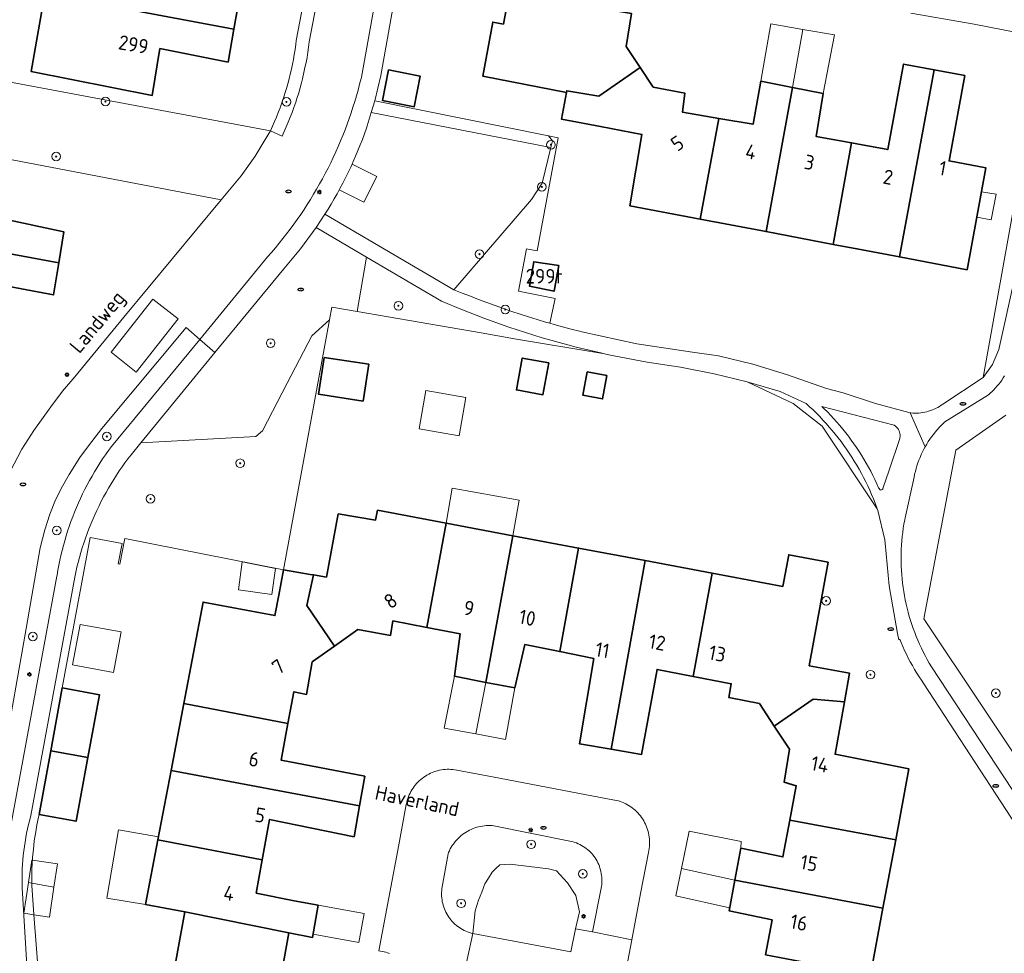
# Model space of a CAD drawing. Header units: metres. Extents: x 152610 to 160096, y 456114 to 462495.
# Tile 275 of 656: x 157063 to 157154, y 460326 to 460412. Entities that reach past the tile are written whole.
import ezdxf
from ezdxf.enums import TextEntityAlignment as Align

# ---------------------------------------------------------------- set-up
doc = ezdxf.new("R2010")
doc.units = ezdxf.units.M
doc.header["$LTSCALE"] = 0.5
doc.layers.get('0').update_dxf_attribs({"linetype": 'CONTINUOUS'})
for name, color, linetype, lineweight in [('B-PV-GR-BEPLANTING_CULTUUR_BOSPLANTSOEN-GV', 251, 'CONTINUOUS', 18), ('B-PV-GR-BOOM-S', 251, 'CONTINUOUS', 25), ('B-PV-IE-MEUBILAIR-S', 251, 'CONTINUOUS', 25), ('B-PV-OG-BEBOUWING-GV', 6, 'CONTINUOUS', 35), ('B-PV-OG-BEBOUWING-T18', 1, 'CONTINUOUS', 18), ('B-PV-OG-BEBOUWING_OVERBOUWING-GV', 251, 'CONTINUOUS', 18), ('B-PV-OG-BEBOUWING_SCHUUR-GV', 251, 'CONTINUOUS', 18), ('B-PV-OG-TERREIN_BEGROEID-GV', 251, 'CONTINUOUS', 18), ('B-PV-OG-TOPOGRAFIE-T18', 1, 'CONTINUOUS', 18), ('B-PV-VH-HALFVERHARDING_GRAVEL-GV', 251, 'CONTINUOUS', 18), ('B-PV-VH-OPENVERHARDING_SIERBESTRATING-GV', 251, 'CONTINUOUS', 18), ('B-PV-VH-OPENVERHARDING_STRAATBAKSTEEN-GV', 251, 'CONTINUOUS', 18), ('B-PV-VH-OPENVERHARDING_TEGEL-GV', 251, 'CONTINUOUS', 18)]:
    doc.layers.add(name, color=color, linetype=linetype, lineweight=lineweight)
doc.styles.add('NLCS-ISO', font='NLCS-ISO.ttf')
doc.styles.add('NLCS-ISO-M750-T18', font='NLCS-ISO.ttf', dxfattribs={"height": 1.35})

# ---------------------------------------------------------------- blocks, each defined once
blk = doc.blocks.new('SIE-MEUBILAIR_PAAL_LICHTMAST-SO')
for points in [[(-0.62, 0), (-1, 0)], [(-0.71, 0.71), (-0.44, 0.44)], [(0, 1), (0, 0.62)], [(0.44, 0.44), (0.71, 0.71)], [(1, 0), (0.62, 0)], [(-0.71, -0.71), (-0.44, -0.44)], [(0, -0.62), (0, -1)], [(0.44, -0.44), (0.71, -0.71)]]:
    blk.add_lwpolyline(points)
blk.add_circle((0, 0), 0.5)
blk = doc.blocks.new('SIE-MEUBILAIR_PUT_RIOOLPUT-SO')
blk.add_ellipse((0, 0), major_axis=(1.25, 0), ratio=0.54)
at = {"style": 'NLCS-ISO'}
blk.add_text('ri', height=0.75, dxfattribs=at).set_placement((-0.04, 0.07), align=Align.MIDDLE_CENTER)
blk = doc.blocks.new('SGR-BOOM_GBKN-SO')
at = {"linetype": 'ByBlock', "lineweight": 18}
h = blk.add_hatch(color=0, dxfattribs=at)
h.dxf.hatch_style = 1
edge = h.paths.add_edge_path()
edge.add_arc((0, 0), 0.25, 0, 360)
at = {"color": 0, "linetype": 'ByBlock', "lineweight": 18}
for radius in [2, 0.25]:
    blk.add_circle((0, 0), radius, dxfattribs=at)
at = {"color": 0, "linetype": 'ByBlock', "lineweight": 18, "style": 'NLCS-ISO'}
blk.add_attdef('SOORT', (2.5, 0), '', height=1.5, dxfattribs=at)

msp = doc.modelspace()

# ---------------------------------------------------------------- linework, layer by layer
at = {"layer": 'B-PV-GR-BEPLANTING_CULTUUR_BOSPLANTSOEN-GV', "flags": 128}
for points in [[(157157.817, 460410.773), (157152.151, 460379.266), (157153.036, 460380.47), (157153.608, 460381.851), (157158.173, 460402.37), (157159.471, 460410.127), (157158.872, 460410.44)], [(157095.709, 460404.927), (157095.377, 460403.842), (157112.048, 460400.6), (157112.197, 460401.208), (157111.815, 460401.689)], [(157112.048, 460400.6), (157111.236, 460397.282), (157110.243, 460395.76), (157103.05, 460387.405), (157103.809, 460387.095), (157104.571, 460386.792), (157105.336, 460386.497), (157106.103, 460386.209), (157106.874, 460385.929), (157107.647, 460385.656), (157108.422, 460385.391), (157109.201, 460385.133), (157109.982, 460384.883), (157110.765, 460384.641), (157111.55, 460384.406), (157111.955, 460384.289), (157112.433, 460386.596), (157109.024, 460387.257), (157109.784, 460391.183), (157110.779, 460390.998), (157112.717, 460401.51), (157111.815, 460401.689), (157112.197, 460401.208)], [(157106.591, 460337.677), (157106.41, 460337.685), (157106.229, 460337.685), (157106.049, 460337.676), (157105.869, 460337.66), (157105.689, 460337.636), (157105.511, 460337.604), (157105.335, 460337.564), (157105.16, 460337.516), (157104.988, 460337.461), (157104.819, 460337.398), (157104.652, 460337.328), (157104.488, 460337.25), (157104.329, 460337.165), (157104.173, 460337.073), (157104.021, 460336.975), (157103.874, 460336.87), (157103.731, 460336.758), (157103.594, 460336.64), (157103.462, 460336.517), (157103.336, 460336.387), (157103.215, 460336.252), (157103.101, 460336.112), (157102.993, 460335.967), (157102.891, 460335.817), (157102.796, 460335.663), (157102.708, 460335.506), (157102.627, 460335.344), (157102.554, 460335.179), (157102.503, 460335.052), (157101.962, 460331.998), (157101.935, 460331.826), (157101.916, 460331.654), (157101.905, 460331.481), (157101.902, 460331.307), (157101.907, 460331.133), (157101.92, 460330.96), (157101.941, 460330.788), (157101.97, 460330.617), (157102.006, 460330.447), (157102.051, 460330.279), (157102.103, 460330.113), (157102.163, 460329.951), (157102.23, 460329.79), (157102.304, 460329.633), (157102.386, 460329.48), (157102.475, 460329.331), (157102.57, 460329.186), (157102.672, 460329.045), (157102.78, 460328.909), (157102.895, 460328.779), (157103.015, 460328.654), (157103.141, 460328.534), (157103.272, 460328.421), (157103.409, 460328.313), (157103.55, 460328.212), (157103.696, 460328.118), (157103.846, 460328.03), (157103.999, 460327.95), (157104.157, 460327.876), (157104.317, 460327.81), (157104.481, 460327.752), (157104.647, 460327.701), (157104.804, 460327.66), (157105.01, 460329.771), (157105.338, 460330.753), (157105.627, 460331.511), (157105.916, 460332.268), (157106.252, 460332.809), (157106.588, 460333.35), (157106.942, 460333.693), (157107.296, 460334.035), (157107.775, 460334.068), (157108.254, 460334.101), (157110.036, 460333.884), (157111.818, 460333.666), (157112.572, 460333.488), (157113.578, 460332.378), (157114.348, 460331.187), (157114.713, 460329.663), (157114.319, 460328.084), (157115.909, 460327.805), (157116.71, 460331.864), (157116.74, 460332.034), (157116.762, 460332.206), (157116.776, 460332.378), (157116.782, 460332.55), (157116.78, 460332.723), (157116.77, 460332.896), (157116.752, 460333.068), (157116.726, 460333.238), (157116.693, 460333.408), (157116.651, 460333.576), (157116.602, 460333.741), (157116.545, 460333.904), (157116.481, 460334.065), (157116.409, 460334.222), (157116.33, 460334.376), (157116.244, 460334.525), (157116.151, 460334.671), (157116.052, 460334.813), (157115.946, 460334.949), (157115.834, 460335.081), (157115.716, 460335.207), (157115.592, 460335.327), (157115.463, 460335.442), (157115.329, 460335.551), (157115.189, 460335.653), (157115.045, 460335.749), (157114.897, 460335.838), (157114.745, 460335.92), (157114.59, 460335.995), (157114.431, 460336.062), (157114.269, 460336.122), (157114.118, 460336.171)]]:
    msp.add_lwpolyline(points, close=True, dxfattribs=at)
for points in [[(157036.298, 460404.366), (157081.452, 460395.743), (157083.296, 460397.96), (157084.593, 460399.797), (157085.428, 460401.19), (157086.008, 460402.148), (157045.492, 460409.708)], [(157064.753, 460320.666), (157064.07, 460329.439), (157063.862, 460332.113), (157063.863, 460332.294), (157063.865, 460332.57), (157063.868, 460332.954), (157063.887, 460333.785), (157063.899, 460334.017), (157063.937, 460334.732), (157064.017, 460335.445), (157064.104, 460336.255), (157064.235, 460337.086), (157064.346, 460337.756), (157064.496, 460338.467), (157064.542, 460338.719), (157065.63, 460344.62), (157066.702, 460350.45), (157069.277, 460364.412), (157072.264, 460363.862), (157071.894, 460361.968), (157072.053, 460361.937), (157072.518, 460364.312), (157087.231, 460361.394), (157091.502, 460384.598), (157089.867, 460383.131), (157087.579, 460378.722), (157085.29, 460374.312), (157084.651, 460373.78), (157073.987, 460373.201), (157073.076, 460372.093), (157072.792, 460371.722), (157072.515, 460371.346), (157072.244, 460370.966), (157071.979, 460370.581), (157071.721, 460370.192), (157071.47, 460369.798), (157071.226, 460369.4), (157070.988, 460368.997), (157070.758, 460368.591), (157070.534, 460368.181), (157070.318, 460367.767), (157070.109, 460367.35), (157069.906, 460366.929), (157069.711, 460366.504), (157069.524, 460366.077), (157069.343, 460365.646), (157069.171, 460365.212), (157069.005, 460364.775), (157068.847, 460364.336), (157068.697, 460363.893), (157068.554, 460363.449), (157068.419, 460363.002), (157068.291, 460362.552), (157068.172, 460362.101), (157068.06, 460361.647), (157067.955, 460361.192), (157067.859, 460360.735), (157063.781, 460338.604), (157063.672, 460338.2), (157063.571, 460337.793), (157063.477, 460337.385), (157063.391, 460336.976), (157063.313, 460336.564), (157063.243, 460336.151), (157063.181, 460335.737), (157063.127, 460335.322), (157063.081, 460334.906), (157063.042, 460334.489), (157063.012, 460334.071), (157062.99, 460333.653), (157062.975, 460333.235), (157062.969, 460332.816), (157062.97, 460332.398), (157062.98, 460331.979), (157062.983, 460331.897), (157064.347, 460309.304)], [(157154.155, 460379.418), (157154.033, 460379.219), (157153.904, 460379.024), (157153.768, 460378.834), (157153.626, 460378.648), (157153.478, 460378.468), (157153.323, 460378.293), (157153.163, 460378.123), (157152.997, 460377.958), (157152.825, 460377.8), (157152.648, 460377.647), (157148.6, 460375.132), (157148.464, 460375.003), (157148.269, 460374.809), (157148.079, 460374.61), (157147.896, 460374.405), (157147.718, 460374.194), (157147.547, 460373.979), (157147.382, 460373.759), (157147.224, 460373.534), (157147.072, 460373.305), (157146.927, 460373.071), (157146.788, 460372.833), (157146.657, 460372.592), (157146.533, 460372.346), (157146.416, 460372.097), (157146.306, 460371.845), (157146.204, 460371.59), (157146.109, 460371.331), (157146.021, 460371.071), (157145.942, 460370.807), (157145.87, 460370.542), (157145.806, 460370.274), (157145.749, 460370.005), (157144.914, 460366.23), (157144.879, 460366.05), (157144.81, 460365.662), (157144.75, 460365.273), (157144.697, 460364.883), (157144.652, 460364.493), (157144.615, 460364.101), (157144.586, 460363.709), (157144.565, 460363.316), (157144.552, 460362.922), (157144.547, 460362.529), (157144.55, 460362.135), (157144.56, 460361.742), (157144.58, 460361.349), (157144.606, 460360.957), (157144.641, 460360.565), (157144.684, 460360.174), (157144.735, 460359.783), (157144.794, 460359.394), (157144.86, 460359.006), (157144.935, 460358.62), (157145.017, 460358.235), (157145.107, 460357.852), (157145.205, 460357.471), (157145.311, 460357.092), (157145.424, 460356.715), (157145.545, 460356.341), (157145.674, 460355.969), (157145.81, 460355.6), (157145.953, 460355.234), (157146.104, 460354.87), (157146.262, 460354.51), (157146.428, 460354.153), (157146.601, 460353.8), (157146.781, 460353.45), (157146.968, 460353.104), (157147.162, 460352.761), (157147.363, 460352.423), (157157.885, 460336.403)], [(157157.66, 460340.37), (157146.661, 460356.851), (157149.613, 460372.508), (157154.282, 460375.775)]]:
    msp.add_lwpolyline(points, dxfattribs=at)
at = {"layer": 'B-PV-OG-BEBOUWING-GV', "flags": 128}
for points in [[(157077.77, 460420.106), (157066.339, 460422.206), (157065.064, 460414.878), (157082.632, 460411.589), (157083.219, 460414.895), (157077.072, 460415.998)], [(157118.461, 460416.662), (157108.827, 460418.476), (157107.637, 460412.054), (157106.654, 460412.236), (157105.726, 460407.232), (157113.487, 460405.691), (157113.523, 460405.87), (157116.509, 460405.359), (157120.319, 460408.027), (157119.018, 460409.966), (157119.536, 460413.022), (157117.859, 460413.3)], [(157082.632, 460411.589), (157065.064, 460414.878), (157063.808, 460407.663), (157075.053, 460405.425), (157075.762, 460409.784), (157082.086, 460408.519)], [(157096.978, 460407.799), (157096.43, 460404.954), (157099.367, 460404.382), (157099.906, 460407.23)], [(157121.544, 460406.201), (157120.319, 460408.027), (157116.509, 460405.359), (157113.523, 460405.87), (157113.487, 460405.691), (157113.034, 460403.225), (157116.663, 460402.539), (157120.497, 460401.815), (157119.376, 460395.189), (157125.895, 460393.953), (157127.626, 460403.291), (157124.272, 460403.863), (157124.486, 460405.629)], [(157147.605, 460407.808), (157144.777, 460408.334), (157143.315, 460400.404), (157140.441, 460400.929), (157139.947, 460401.019), (157138.241, 460391.613), (157140.441, 460391.196), (157144.392, 460390.447)], [(157150.462, 460407.277), (157147.605, 460407.808), (157144.392, 460390.447), (157150.665, 460389.258), (157152.418, 460398.704), (157149, 460399.348)], [(157134.455, 460406.167), (157131.544, 460406.745), (157130.807, 460402.749), (157127.626, 460403.291), (157125.895, 460393.953), (157132.023, 460392.792)], [(157137.304, 460405.601), (157134.455, 460406.167), (157132.023, 460392.792), (157138.241, 460391.613), (157139.947, 460401.019), (157136.667, 460401.618)], [(157061.706, 460398.303), (157049.848, 460400.525), (157048.455, 460393.213), (157066.38, 460389.904), (157066.857, 460392.764), (157060.933, 460394.044)], [(157066.38, 460389.904), (157048.455, 460393.213), (157047.056, 460385.868), (157058.975, 460383.722), (157059.772, 460388.069), (157065.882, 460386.915)], [(157112.77, 460389.648), (157110.455, 460389.998), (157110.056, 460387.743), (157112.348, 460387.256)], [(157091.015, 460381.119), (157090.491, 460377.704), (157094.62, 460377.071), (157095.144, 460380.485)], [(157111.85, 460380.604), (157109.392, 460381.058), (157108.847, 460378.108), (157111.305, 460377.654)], [(157117.241, 460379.436), (157115.422, 460379.772), (157115.022, 460377.609), (157116.841, 460377.273)], [(157102.324, 460365.74), (157095.961, 460366.937), (157095.783, 460366.032), (157092.312, 460366.605), (157091.208, 460360.737), (157090.025, 460360.932), (157089.403, 460358.09), (157091.976, 460354.34), (157094.132, 460355.864), (157097.149, 460355.318), (157097.39, 460356.671), (157100.545, 460356.057)], [(157108.511, 460364.577), (157102.324, 460365.74), (157100.545, 460356.057), (157103.638, 460355.455), (157103.088, 460351.535), (157106.018, 460350.969)], [(157114.608, 460363.43), (157108.511, 460364.577), (157106.018, 460350.969), (157108.685, 460350.453), (157109.622, 460354.475), (157112.862, 460353.817)], [(157120.804, 460362.265), (157114.608, 460363.43), (157112.862, 460353.817), (157116.033, 460353.172), (157114.696, 460345.268), (157117.631, 460344.763)], [(157127.015, 460361.097), (157120.804, 460362.265), (157117.631, 460344.763), (157120.468, 460344.275), (157121.905, 460352.167), (157125.256, 460351.522)], [(157137.786, 460362.124), (157134.114, 460362.814), (157133.56, 460359.866), (157127.015, 460361.097), (157125.256, 460351.522), (157128.791, 460350.842), (157128.575, 460349.551), (157131.392, 460349.017), (157132.782, 460346.906), (157136.393, 460349.413), (157139.289, 460349.146), (157139.765, 460351.817), (157136.027, 460352.516)], [(157089.693, 460360.988), (157087.231, 460361.394), (157086.791, 460359.055), (157086.436, 460357.163), (157079.771, 460358.412), (157077.982, 460349.015), (157087.644, 460347.163), (157088.191, 460350.099), (157089.356, 460349.856), (157089.887, 460352.862), (157091.976, 460354.34), (157089.403, 460358.09), (157090.025, 460360.932)], [(157066.702, 460350.45), (157065.63, 460344.62), (157069.071, 460343.986), (157070.144, 460349.817)], [(157139.289, 460349.146), (157136.393, 460349.413), (157132.782, 460346.906), (157134.183, 460344.778), (157133.69, 460341.709), (157134.817, 460341.377), (157134.217, 460338.19), (157144.045, 460336.341), (157145.274, 460342.938), (157138.425, 460344.301)], [(157087.644, 460347.163), (157077.982, 460349.015), (157076.795, 460342.786), (157094.286, 460339.504), (157094.77, 460342.253), (157087.007, 460343.748)], [(157069.071, 460343.986), (157065.63, 460344.62), (157064.542, 460338.719), (157067.985, 460338.086)], [(157094.286, 460339.504), (157076.795, 460342.786), (157075.571, 460336.355), (157085.26, 460334.507), (157085.942, 460338.248), (157093.781, 460336.641)], [(157144.045, 460336.341), (157134.217, 460338.19), (157133.572, 460334.763), (157129.665, 460335.567), (157129.11, 460332.61), (157142.867, 460330.017)], [(157085.26, 460334.507), (157075.571, 460336.355), (157074.426, 460330.345), (157078.084, 460329.666), (157087.715, 460327.739), (157089.921, 460327.298), (157090.446, 460330.304), (157088.229, 460330.69), (157084.698, 460331.421)], [(157142.867, 460330.017), (157129.11, 460332.61), (157128.577, 460329.767), (157132.572, 460328.926), (157131.967, 460325.696), (157141.716, 460323.841)], [(157087.715, 460327.739), (157078.084, 460329.666), (157076.89, 460323.243), (157094.294, 460319.984), (157094.772, 460322.555), (157087.083, 460324.114)]]:
    msp.add_lwpolyline(points, close=True, dxfattribs=at)
at = {"layer": 'B-PV-OG-BEBOUWING_OVERBOUWING-GV', "flags": 128}
for points in [[(157134.455, 460406.167), (157135.438, 460411.563), (157132.447, 460412.07), (157131.544, 460406.745)], [(157138.361, 460411.067), (157135.438, 460411.563), (157134.455, 460406.167), (157137.304, 460405.601)], [(157153.357, 460396.271), (157152.004, 460396.472), (157151.571, 460394.141), (157152.919, 460393.872)], [(157104.145, 460377.412), (157100.446, 460378.056), (157099.826, 460374.493), (157103.525, 460373.85)], [(157109.096, 460367.879), (157102.896, 460368.975), (157102.324, 460365.74), (157108.511, 460364.577)], [(157086.482, 460361.543), (157083.401, 460362.154), (157083.039, 460359.543), (157086.144, 460359.112)], [(157072.157, 460355.645), (157068.353, 460356.348), (157067.658, 460352.585), (157071.462, 460351.882)], [(157105.086, 460346.176), (157106.018, 460350.969), (157103.088, 460351.535), (157102.136, 460346.723)], [(157108.685, 460350.453), (157106.018, 460350.969), (157105.086, 460346.176), (157107.821, 460345.67)], [(157075.625, 460336.641), (157071.903, 460337.27), (157070.836, 460330.952), (157074.426, 460330.345), (157075.571, 460336.355)], [(157124.16, 460333.693), (157129.11, 460332.61), (157129.665, 460335.567), (157129.72, 460336.19), (157124.873, 460337.167)], [(157129.11, 460332.61), (157124.16, 460333.693), (157123.643, 460331.169), (157128.63, 460330.05)], [(157094.715, 460329.523), (157090.446, 460330.304), (157089.976, 460327.612), (157094.223, 460326.835)]]:
    msp.add_lwpolyline(points, close=True, dxfattribs=at)
at = {"layer": 'B-PV-OG-BEBOUWING_SCHUUR-GV', "flags": 128}
for points in [[(157063.562, 460332.406), (157065.929, 460331.971), (157066.252, 460334.124), (157063.923, 460334.473), (157063.874, 460334.481)], [(157065.929, 460331.971), (157063.562, 460332.406), (157063.132, 460329.536), (157064.073, 460329.394), (157065.51, 460329.179)]]:
    msp.add_lwpolyline(points, close=True, dxfattribs=at)
at = {"layer": 'B-PV-OG-TERREIN_BEGROEID-GV', "flags": 128}
for points in [[(157103.05, 460387.405), (157110.243, 460395.76), (157111.236, 460397.282), (157112.048, 460400.6), (157095.377, 460403.842), (157095.004, 460402.62), (157094.927, 460402.396), (157094.741, 460401.872), (157094.547, 460401.351), (157094.345, 460400.832), (157094.137, 460400.316), (157093.92, 460399.804), (157093.697, 460399.294), (157093.59, 460399.059), (157095.891, 460397.901), (157094.695, 460395.524), (157092.404, 460396.676), (157092.204, 460396.31), (157091.93, 460395.826), (157091.65, 460395.345), (157091.362, 460394.869), (157091.068, 460394.397)], [(157094.934, 460390.432), (157090.263, 460393.17), (157088.819, 460391.206), (157087.257, 460389.334), (157080.867, 460381.566), (157073.987, 460373.201), (157084.651, 460373.78), (157085.29, 460374.312), (157087.579, 460378.722), (157089.867, 460383.131), (157091.502, 460384.598), (157091.721, 460385.788), (157094.057, 460385.385)], [(157101.895, 460386.35), (157094.934, 460390.432), (157094.057, 460385.385), (157105.569, 460383.398), (157108.661, 460382.834), (157116.857, 460381.489), (157116.79, 460381.503), (157115.992, 460381.686), (157115.197, 460381.877), (157114.403, 460382.076), (157113.612, 460382.282), (157112.822, 460382.497), (157112.035, 460382.718), (157111.249, 460382.948), (157110.467, 460383.185), (157109.686, 460383.43), (157108.908, 460383.682), (157108.132, 460383.942), (157107.359, 460384.21), (157106.589, 460384.485), (157105.821, 460384.768), (157103.848, 460385.534)], [(157130.275, 460378.844), (157134.542, 460376.854), (157137.213, 460374.749), (157142.331, 460367.066), (157142.292, 460367.175), (157142.139, 460367.584), (157141.978, 460367.99), (157141.81, 460368.393), (157141.634, 460368.793), (157141.451, 460369.19), (157141.261, 460369.584), (157141.064, 460369.974), (157140.86, 460370.36), (157140.648, 460370.742), (157140.43, 460371.121), (157140.205, 460371.495), (157139.973, 460371.865), (157139.734, 460372.231), (157139.489, 460372.593), (157139.237, 460372.95), (157138.978, 460373.302), (157138.713, 460373.649), (157138.442, 460373.992), (157138.165, 460374.33), (157137.881, 460374.662), (157137.591, 460374.989), (157137.296, 460375.311), (157136.994, 460375.627), (157136.687, 460375.938), (157136.374, 460376.243), (157136.056, 460376.542), (157135.732, 460376.836), (157133.312, 460377.945), (157130.369, 460378.812)], [(157143.919, 460374.833), (157137.201, 460376.553), (157137.407, 460376.355), (157137.71, 460376.055), (157138.008, 460375.748), (157138.3, 460375.436), (157138.586, 460375.119), (157138.866, 460374.797), (157139.14, 460374.469), (157139.408, 460374.136), (157139.67, 460373.798), (157139.925, 460373.455), (157140.174, 460373.108), (157140.416, 460372.756), (157140.651, 460372.4), (157140.88, 460372.039), (157141.102, 460371.674), (157141.317, 460371.305), (157141.525, 460370.932), (157141.727, 460370.555), (157141.921, 460370.174), (157142.108, 460369.79), (157142.288, 460369.403), (157142.46, 460369.012), (157142.474, 460368.977), (157142.591, 460368.821), (157142.678, 460368.796), (157142.739, 460368.823), (157142.795, 460368.864), (157142.84, 460368.917), (157142.871, 460368.979), (157142.888, 460369.046), (157143.415, 460370.552), (157144.434, 460373.596), (157144.445, 460373.652), (157144.459, 460373.788), (157144.458, 460373.925), (157144.441, 460374.061), (157144.408, 460374.194), (157144.359, 460374.322), (157144.297, 460374.443), (157144.22, 460374.557), (157144.131, 460374.66), (157144.03, 460374.753)], [(157110.036, 460333.884), (157108.254, 460334.101), (157107.775, 460334.068), (157107.296, 460334.035), (157106.942, 460333.693), (157106.588, 460333.35), (157106.252, 460332.809), (157105.916, 460332.268), (157105.627, 460331.511), (157105.338, 460330.753), (157105.01, 460329.771), (157104.804, 460327.66), (157113.908, 460325.955), (157114.319, 460328.084), (157114.713, 460329.663), (157114.348, 460331.187), (157113.578, 460332.378), (157112.572, 460333.488), (157111.818, 460333.666)]]:
    msp.add_lwpolyline(points, close=True, dxfattribs=at)
msp.add_lwpolyline([(157061.717, 460336.51), (157066.193, 460360.823), (157066.208, 460360.916), (157066.286, 460361.376), (157066.373, 460361.835), (157066.467, 460362.293), (157066.569, 460362.749), (157066.679, 460363.203), (157066.796, 460363.655), (157066.921, 460364.105), (157067.054, 460364.552), (157067.195, 460364.998), (157067.343, 460365.441), (157067.499, 460365.881), (157067.662, 460366.319), (157067.833, 460366.753), (157068.011, 460367.185), (157068.197, 460367.614), (157068.39, 460368.039), (157068.59, 460368.461), (157068.797, 460368.88), (157069.012, 460369.295), (157069.233, 460369.706), (157069.462, 460370.113), (157069.697, 460370.517), (157069.94, 460370.916), (157070.189, 460371.311), (157070.445, 460371.702), (157070.707, 460372.088), (157070.976, 460372.47), (157071.252, 460372.847), (157079.45, 460382.795), (157078.192, 460383.906), (157070.355, 460374.517), (157069.122, 460372.918), (157068.334, 460371.841), (157067.344, 460370.266), (157066.709, 460369.174), (157066.065, 460367.893), (157065.541, 460366.583), (157065.076, 460365.126), (157064.654, 460363.445), (157063.232, 460355.266), (157061.347, 460344.546)], dxfattribs=at)
at = {"layer": 'B-PV-VH-HALFVERHARDING_GRAVEL-GV', "flags": 128}
for points in [[(157158.173, 460402.37), (157153.608, 460381.851), (157153.036, 460380.47), (157152.151, 460379.266), (157148.423, 460376.785), (157148.271, 460376.678), (157148.115, 460376.578), (157147.955, 460376.484), (157147.791, 460376.398), (157147.623, 460376.319), (157147.452, 460376.247), (157147.278, 460376.182), (157147.102, 460376.126), (157146.923, 460376.076), (157146.742, 460376.035), (157146.56, 460376.001), (157146.376, 460375.975), (157146.192, 460375.957), (157146.006, 460375.948), (157145.821, 460375.946), (157145.636, 460375.952), (157145.451, 460375.966), (157145.383, 460375.973), (157146.788, 460372.833), (157146.927, 460373.071), (157147.072, 460373.305), (157147.224, 460373.534), (157147.382, 460373.759), (157147.547, 460373.979), (157147.718, 460374.194), (157147.896, 460374.405), (157148.079, 460374.61), (157148.269, 460374.809), (157148.464, 460375.003), (157148.6, 460375.132), (157152.648, 460377.647), (157152.825, 460377.8), (157152.997, 460377.958), (157153.163, 460378.123), (157153.323, 460378.293), (157153.478, 460378.468), (157153.626, 460378.648), (157153.768, 460378.834), (157153.904, 460379.024), (157154.033, 460379.219), (157154.155, 460379.418)], [(157157.885, 460336.403), (157147.363, 460352.423), (157147.162, 460352.761), (157146.968, 460353.104), (157146.781, 460353.45), (157146.601, 460353.8), (157146.428, 460354.153), (157146.262, 460354.51), (157146.104, 460354.87), (157145.953, 460355.234), (157145.81, 460355.6), (157145.674, 460355.969), (157145.545, 460356.341), (157145.424, 460356.715), (157145.311, 460357.092), (157145.205, 460357.471), (157145.107, 460357.852), (157145.017, 460358.235), (157144.935, 460358.62), (157144.86, 460359.006), (157144.794, 460359.394), (157144.735, 460359.783), (157144.684, 460360.174), (157144.641, 460360.565), (157144.606, 460360.957), (157144.58, 460361.349), (157144.56, 460361.742), (157144.55, 460362.135), (157144.547, 460362.529), (157144.552, 460362.922), (157144.565, 460363.316), (157144.586, 460363.709), (157144.615, 460364.101), (157144.652, 460364.493), (157144.697, 460364.883), (157144.75, 460365.273), (157144.81, 460365.662), (157144.879, 460366.05), (157144.914, 460366.23), (157145.749, 460370.005), (157145.806, 460370.274), (157145.87, 460370.542), (157145.942, 460370.807), (157146.021, 460371.071), (157146.109, 460371.331), (157146.204, 460371.59), (157146.306, 460371.845), (157146.416, 460372.097), (157146.533, 460372.346), (157146.657, 460372.592), (157146.788, 460372.833), (157145.383, 460375.973), (157142.171, 460376.849), (157139.184, 460377.847), (157137.617, 460378.235), (157133.919, 460379.522), (157130.782, 460380.494), (157127.598, 460381.276), (157125.176, 460381.605), (157120.013, 460382.391), (157114.908, 460383.496), (157114.714, 460383.545), (157113.92, 460383.748), (157113.128, 460383.96), (157112.338, 460384.179), (157111.955, 460384.289), (157111.55, 460384.406), (157110.765, 460384.641), (157109.982, 460384.883), (157109.201, 460385.133), (157108.422, 460385.391), (157107.647, 460385.656), (157106.874, 460385.929), (157106.103, 460386.209), (157105.336, 460386.497), (157104.571, 460386.792), (157103.809, 460387.095), (157103.05, 460387.405), (157091.068, 460394.397), (157090.671, 460393.78), (157090.263, 460393.17), (157094.934, 460390.432), (157101.895, 460386.35), (157103.848, 460385.534), (157105.821, 460384.768), (157106.589, 460384.485), (157107.359, 460384.21), (157108.132, 460383.942), (157108.908, 460383.682), (157109.686, 460383.43), (157110.467, 460383.185), (157111.249, 460382.948), (157112.035, 460382.718), (157112.822, 460382.497), (157113.612, 460382.282), (157114.403, 460382.076), (157115.197, 460381.877), (157115.992, 460381.686), (157116.79, 460381.503), (157116.857, 460381.489), (157117.589, 460381.328), (157117.876, 460381.267), (157120.97, 460380.676), (157124.085, 460380.203), (157124.232, 460380.183), (157124.379, 460380.164), (157127.185, 460379.593), (157130.275, 460378.844), (157130.369, 460378.812), (157133.312, 460377.945), (157135.732, 460376.836), (157136.056, 460376.542), (157136.374, 460376.243), (157136.687, 460375.938), (157136.994, 460375.627), (157137.296, 460375.311), (157137.591, 460374.989), (157137.881, 460374.662), (157138.165, 460374.33), (157138.442, 460373.992), (157138.713, 460373.649), (157138.978, 460373.302), (157139.237, 460372.95), (157139.489, 460372.593), (157139.734, 460372.231), (157139.973, 460371.865), (157140.205, 460371.495), (157140.43, 460371.121), (157140.648, 460370.742), (157140.86, 460370.36), (157141.064, 460369.974), (157141.261, 460369.584), (157141.451, 460369.19), (157141.634, 460368.793), (157141.81, 460368.393), (157141.978, 460367.99), (157142.139, 460367.584), (157142.292, 460367.175), (157142.331, 460367.066), (157142.36, 460367.022), (157142.389, 460366.9), (157143.043, 460364.188), (157143.051, 460364.155), (157143.077, 460363.881), (157143.448, 460359.932), (157144.224, 460355.49), (157144.323, 460354.922), (157144.415, 460354.985), (157144.543, 460354.67), (157144.7, 460354.303), (157144.865, 460353.939), (157145.036, 460353.578), (157145.215, 460353.221), (157145.402, 460352.867), (157145.595, 460352.518), (157145.795, 460352.172), (157146.002, 460351.83), (157146.215, 460351.493), (157146.436, 460351.16), (157146.663, 460350.831), (157156.172, 460336.242)]]:
    msp.add_lwpolyline(points, dxfattribs=at)
msp.add_lwpolyline([(157137.201, 460376.553), (157143.919, 460374.833), (157144.03, 460374.753), (157144.131, 460374.66), (157144.22, 460374.557), (157144.297, 460374.443), (157144.359, 460374.322), (157144.408, 460374.194), (157144.441, 460374.061), (157144.458, 460373.925), (157144.459, 460373.788), (157144.445, 460373.652), (157144.434, 460373.596), (157143.415, 460370.552), (157142.888, 460369.046), (157142.871, 460368.979), (157142.84, 460368.917), (157142.795, 460368.864), (157142.739, 460368.823), (157142.678, 460368.796), (157142.591, 460368.821), (157142.474, 460368.977), (157142.46, 460369.012), (157142.288, 460369.403), (157142.108, 460369.79), (157141.921, 460370.174), (157141.727, 460370.555), (157141.525, 460370.932), (157141.317, 460371.305), (157141.102, 460371.674), (157140.88, 460372.039), (157140.651, 460372.4), (157140.416, 460372.756), (157140.174, 460373.108), (157139.925, 460373.455), (157139.67, 460373.798), (157139.408, 460374.136), (157139.14, 460374.469), (157138.866, 460374.797), (157138.586, 460375.119), (157138.3, 460375.436), (157138.008, 460375.748), (157137.71, 460376.055), (157137.407, 460376.355)], close=True, dxfattribs=at)
at = {"layer": 'B-PV-VH-OPENVERHARDING_SIERBESTRATING-GV', "flags": 128}
msp.add_lwpolyline([(157073.567, 460379.764), (157077.449, 460384.695), (157075.109, 460386.532), (157071.221, 460381.611)], close=True, dxfattribs=at)
at = {"layer": 'B-PV-VH-OPENVERHARDING_STRAATBAKSTEEN-GV', "flags": 128}
for points in [[(157095.599, 460447.952), (157088.418, 460410.535), (157088.37, 460410.153), (157088.305, 460409.692), (157088.231, 460409.232), (157088.15, 460408.774), (157088.061, 460408.317), (157087.964, 460407.862), (157087.86, 460407.408), (157087.747, 460406.956), (157087.627, 460406.506), (157087.499, 460406.059), (157087.363, 460405.614), (157087.22, 460405.171), (157087.069, 460404.73), (157086.911, 460404.292), (157086.745, 460403.858), (157086.572, 460403.425), (157086.391, 460402.996), (157086.203, 460402.571), (157086.008, 460402.148), (157087.093, 460401.635), (157087.295, 460402.072), (157087.49, 460402.513), (157087.677, 460402.957), (157087.856, 460403.404), (157088.028, 460403.854), (157088.192, 460404.307), (157088.377, 460404.801), (157088.469, 460405.133), (157088.638, 460405.681), (157088.771, 460406.144), (157088.897, 460406.61), (157088.984, 460406.959), (157089.123, 460407.546), (157089.224, 460408.017), (157089.318, 460408.49), (157089.429, 460408.95), (157089.48, 460409.439), (157089.549, 460409.916), (157089.61, 460410.394), (157096.781, 460447.743)], [(157096.781, 460447.743), (157089.61, 460410.394), (157089.549, 460409.916), (157089.48, 460409.439), (157089.429, 460408.95), (157089.318, 460408.49), (157089.224, 460408.017), (157089.123, 460407.546), (157088.984, 460406.959), (157088.897, 460406.61), (157088.771, 460406.144), (157088.638, 460405.681), (157088.469, 460405.133), (157088.377, 460404.801), (157088.192, 460404.307), (157088.028, 460403.854), (157087.856, 460403.404), (157087.677, 460402.957), (157087.49, 460402.513), (157087.295, 460402.072), (157087.093, 460401.635), (157086.008, 460402.148), (157085.428, 460401.19), (157084.593, 460399.797), (157083.296, 460397.96), (157081.452, 460395.743), (157072.403, 460384.843), (157067.857, 460379.325), (157066.72, 460377.973), (157065.626, 460376.531), (157064.05, 460374.343), (157062.956, 460372.594), (157061.85, 460370.536)], [(157061.347, 460344.546), (157063.232, 460355.266), (157064.654, 460363.445), (157065.076, 460365.126), (157065.541, 460366.583), (157066.065, 460367.893), (157066.709, 460369.174), (157067.344, 460370.266), (157068.334, 460371.841), (157069.122, 460372.918), (157070.355, 460374.517), (157078.192, 460383.906), (157079.45, 460382.795), (157085.752, 460390.444), (157086.118, 460390.862), (157086.479, 460391.284), (157086.833, 460391.712), (157087.181, 460392.145), (157087.522, 460392.583), (157087.858, 460393.026), (157088.187, 460393.474), (157088.509, 460393.926), (157088.825, 460394.383), (157089.134, 460394.844), (157089.437, 460395.31), (157089.733, 460395.78), (157090.022, 460396.255), (157090.304, 460396.733), (157090.579, 460397.216), (157090.848, 460397.702), (157091.109, 460398.192), (157091.363, 460398.686), (157091.61, 460399.183), (157091.85, 460399.685), (157092.082, 460400.189), (157092.308, 460400.697), (157092.526, 460401.207), (157092.736, 460401.722), (157092.94, 460402.238), (157093.135, 460402.758), (157093.323, 460403.281), (157093.504, 460403.806), (157093.677, 460404.334), (157093.843, 460404.864), (157094.001, 460405.397), (157094.151, 460405.932), (157094.293, 460406.469), (157094.428, 460407.008), (157094.456, 460407.125), (157101.238, 460444.911)], [(157145.46, 460413.068), (157151.344, 460412.05), (157157.817, 460410.773)]]:
    msp.add_lwpolyline(points, dxfattribs=at)
msp.add_lwpolyline([(157075.109, 460386.532), (157077.449, 460384.695), (157073.567, 460379.764), (157071.221, 460381.611)], close=True, dxfattribs=at)
at = {"layer": 'B-PV-VH-OPENVERHARDING_TEGEL-GV', "flags": 128}
for points in [[(157101.238, 460444.911), (157094.456, 460407.125), (157094.428, 460407.008), (157094.293, 460406.469), (157094.151, 460405.932), (157094.001, 460405.397), (157093.843, 460404.864), (157093.677, 460404.334), (157093.504, 460403.806), (157093.323, 460403.281), (157093.135, 460402.758), (157092.94, 460402.238), (157092.736, 460401.722), (157092.526, 460401.207), (157092.308, 460400.697), (157092.082, 460400.189), (157091.85, 460399.685), (157091.61, 460399.183), (157091.363, 460398.686), (157091.109, 460398.192), (157090.848, 460397.702), (157090.579, 460397.216), (157090.304, 460396.733), (157090.022, 460396.255), (157089.733, 460395.78), (157089.437, 460395.31), (157089.134, 460394.844), (157088.825, 460394.383), (157088.509, 460393.926), (157088.187, 460393.474), (157087.858, 460393.026), (157087.522, 460392.583), (157087.181, 460392.145), (157086.833, 460391.712), (157086.479, 460391.284), (157086.118, 460390.862), (157085.752, 460390.444), (157079.45, 460382.795), (157080.867, 460381.566), (157087.257, 460389.334), (157088.819, 460391.206), (157090.263, 460393.17), (157090.671, 460393.78), (157091.068, 460394.397), (157091.362, 460394.869), (157091.65, 460395.345), (157091.93, 460395.826), (157092.204, 460396.31), (157092.404, 460396.676), (157092.47, 460396.798), (157092.73, 460397.291), (157092.983, 460397.786), (157093.228, 460398.286), (157093.466, 460398.788), (157093.59, 460399.059), (157093.697, 460399.294), (157093.92, 460399.804), (157094.137, 460400.316), (157094.345, 460400.832), (157094.547, 460401.351), (157094.741, 460401.872), (157094.927, 460402.396), (157095.004, 460402.62), (157095.377, 460403.842), (157095.709, 460404.927), (157096.269, 460407.273), (157102.908, 460444.602)], [(157064.347, 460309.304), (157062.983, 460331.897), (157062.98, 460331.979), (157062.97, 460332.398), (157062.969, 460332.816), (157062.975, 460333.235), (157062.99, 460333.653), (157063.012, 460334.071), (157063.042, 460334.489), (157063.081, 460334.906), (157063.127, 460335.322), (157063.181, 460335.737), (157063.243, 460336.151), (157063.313, 460336.564), (157063.391, 460336.976), (157063.477, 460337.385), (157063.571, 460337.793), (157063.672, 460338.2), (157063.781, 460338.604), (157067.859, 460360.735), (157067.955, 460361.192), (157068.06, 460361.647), (157068.172, 460362.101), (157068.291, 460362.552), (157068.419, 460363.002), (157068.554, 460363.449), (157068.697, 460363.893), (157068.847, 460364.336), (157069.005, 460364.775), (157069.171, 460365.212), (157069.343, 460365.646), (157069.524, 460366.077), (157069.711, 460366.504), (157069.906, 460366.929), (157070.109, 460367.35), (157070.318, 460367.767), (157070.534, 460368.181), (157070.758, 460368.591), (157070.988, 460368.997), (157071.226, 460369.4), (157071.47, 460369.798), (157071.721, 460370.192), (157071.979, 460370.581), (157072.244, 460370.966), (157072.515, 460371.346), (157072.792, 460371.722), (157073.076, 460372.093), (157073.987, 460373.201), (157080.867, 460381.566), (157079.45, 460382.795), (157071.252, 460372.847), (157070.976, 460372.47), (157070.707, 460372.088), (157070.445, 460371.702), (157070.189, 460371.311), (157069.94, 460370.916), (157069.697, 460370.517), (157069.462, 460370.113), (157069.233, 460369.706), (157069.012, 460369.295), (157068.797, 460368.88), (157068.59, 460368.461), (157068.39, 460368.039), (157068.197, 460367.614), (157068.011, 460367.185), (157067.833, 460366.753), (157067.662, 460366.319), (157067.499, 460365.881), (157067.343, 460365.441), (157067.195, 460364.998), (157067.054, 460364.552), (157066.921, 460364.105), (157066.796, 460363.655), (157066.679, 460363.203), (157066.569, 460362.749), (157066.467, 460362.293), (157066.373, 460361.835), (157066.286, 460361.376), (157066.208, 460360.916), (157066.193, 460360.823), (157061.717, 460336.51)], [(157103.736, 460322.83), (157104.804, 460327.66), (157104.647, 460327.701), (157104.481, 460327.752), (157104.317, 460327.81), (157104.157, 460327.876), (157103.999, 460327.95), (157103.846, 460328.03), (157103.696, 460328.118), (157103.55, 460328.212), (157103.409, 460328.313), (157103.272, 460328.421), (157103.141, 460328.534), (157103.015, 460328.654), (157102.895, 460328.779), (157102.78, 460328.909), (157102.672, 460329.045), (157102.57, 460329.186), (157102.475, 460329.331), (157102.386, 460329.48), (157102.304, 460329.633), (157102.23, 460329.79), (157102.163, 460329.951), (157102.103, 460330.113), (157102.051, 460330.279), (157102.006, 460330.447), (157101.97, 460330.617), (157101.941, 460330.788), (157101.92, 460330.96), (157101.907, 460331.133), (157101.902, 460331.307), (157101.905, 460331.481), (157101.916, 460331.654), (157101.935, 460331.826), (157101.962, 460331.998), (157102.503, 460335.052), (157102.554, 460335.179), (157102.627, 460335.344), (157102.708, 460335.506), (157102.796, 460335.663), (157102.891, 460335.817), (157102.993, 460335.967), (157103.101, 460336.112), (157103.215, 460336.252), (157103.336, 460336.387), (157103.462, 460336.517), (157103.594, 460336.64), (157103.731, 460336.758), (157103.874, 460336.87), (157104.021, 460336.975), (157104.173, 460337.073), (157104.329, 460337.165), (157104.488, 460337.25), (157104.652, 460337.328), (157104.819, 460337.398), (157104.988, 460337.461), (157105.16, 460337.516), (157105.335, 460337.564), (157105.511, 460337.604), (157105.689, 460337.636), (157105.869, 460337.66), (157106.049, 460337.676), (157106.229, 460337.685), (157106.41, 460337.685), (157106.591, 460337.677), (157114.118, 460336.171), (157114.269, 460336.122), (157114.431, 460336.062), (157114.59, 460335.995), (157114.745, 460335.92), (157114.897, 460335.838), (157115.045, 460335.749), (157115.189, 460335.653), (157115.329, 460335.551), (157115.463, 460335.442), (157115.592, 460335.327), (157115.716, 460335.207), (157115.834, 460335.081), (157115.946, 460334.949), (157116.052, 460334.813), (157116.151, 460334.671), (157116.244, 460334.525), (157116.33, 460334.376), (157116.409, 460334.222), (157116.481, 460334.065), (157116.545, 460333.904), (157116.602, 460333.741), (157116.651, 460333.576), (157116.693, 460333.408), (157116.726, 460333.238), (157116.752, 460333.068), (157116.77, 460332.896), (157116.78, 460332.723), (157116.782, 460332.55), (157116.776, 460332.378), (157116.762, 460332.206), (157116.74, 460332.034), (157116.71, 460331.864), (157115.909, 460327.805), (157119.548, 460327.087), (157120.363, 460331.36), (157121.094, 460335.192), (157121.131, 460335.367), (157121.161, 460335.543), (157121.183, 460335.721), (157121.197, 460335.899), (157121.203, 460336.078), (157121.2, 460336.257), (157121.19, 460336.436), (157121.172, 460336.614), (157121.146, 460336.791), (157121.112, 460336.966), (157121.07, 460337.14), (157121.02, 460337.312), (157120.963, 460337.482), (157120.898, 460337.648), (157120.826, 460337.812), (157120.747, 460337.973), (157120.661, 460338.129), (157120.567, 460338.282), (157120.467, 460338.43), (157120.361, 460338.574), (157120.248, 460338.712), (157120.129, 460338.846), (157120.004, 460338.974), (157119.873, 460339.097), (157119.738, 460339.213), (157119.597, 460339.323), (157119.451, 460339.427), (157119.301, 460339.524), (157119.146, 460339.615), (157118.988, 460339.698), (157118.826, 460339.775), (157118.661, 460339.844), (157118.493, 460339.905), (157118.323, 460339.959), (157118.15, 460340.005), (157117.975, 460340.044), (157117.949, 460340.049), (157113.9, 460340.821), (157107.276, 460342.085), (157103.306, 460342.83), (157103.13, 460342.86), (157102.952, 460342.881), (157102.774, 460342.895), (157102.595, 460342.901), (157102.417, 460342.899), (157102.238, 460342.889), (157102.06, 460342.871), (157101.884, 460342.845), (157101.708, 460342.811), (157101.534, 460342.769), (157101.363, 460342.72), (157101.193, 460342.662), (157101.026, 460342.598), (157100.863, 460342.526), (157100.703, 460342.446), (157100.546, 460342.36), (157100.394, 460342.267), (157100.245, 460342.167), (157100.102, 460342.06), (157099.963, 460341.947), (157099.83, 460341.828), (157099.702, 460341.703), (157099.58, 460341.573), (157099.463, 460341.437), (157099.353, 460341.297), (157099.25, 460341.151), (157099.152, 460341.001), (157099.062, 460340.847), (157098.979, 460340.688), (157098.903, 460340.527), (157098.834, 460340.362), (157098.773, 460340.194), (157098.719, 460340.023), (157098.673, 460339.851), (157098.634, 460339.676), (157098.628, 460339.643), (157097.925, 460335.901), (157096.072, 460326.053), (157096.22, 460326.034), (157096.392, 460326.004), (157096.562, 460325.966), (157096.73, 460325.921), (157096.896, 460325.868), (157097.059, 460325.808)], [(157118.585, 460322.039), (157119.548, 460327.087), (157115.909, 460327.805), (157114.319, 460328.084), (157113.908, 460325.955), (157104.804, 460327.66), (157103.736, 460322.83)]]:
    msp.add_lwpolyline(points, dxfattribs=at)
msp.add_lwpolyline([(157092.404, 460396.676), (157094.695, 460395.524), (157095.891, 460397.901), (157093.59, 460399.059), (157093.466, 460398.788), (157093.228, 460398.286), (157092.983, 460397.786), (157092.73, 460397.291), (157092.47, 460396.798)], close=True, dxfattribs=at)

# ---------------------------------------------------------------- block references
at = {"layer": 'B-PV-GR-BOOM-S', "xscale": 0.2, "yscale": 0.2, "zscale": 0.2}
for p in [(157070.699, 460404.862), (157087.5, 460404.826), (157112.052, 460400.855), (157066.134, 460399.754), (157111.205, 460396.939), (157105.421, 460390.702), (157097.891, 460385.91), (157107.816, 460385.568), (157086.036, 460382.436), (157070.831, 460373.785), (157083.211, 460371.294), (157074.893, 460367.998), (157066.181, 460365.066), (157137.593, 460358.529), (157063.97, 460355.229), (157141.701, 460351.683), (157153.338, 460349.972), (157110.212, 460335.939), (157115.004, 460333.201), (157103.709, 460330.463)]:
    msp.add_blockref('SGR-BOOM_GBKN-SO', p, dxfattribs=at)
at = {"layer": 'B-PV-IE-MEUBILAIR-S', "xscale": 0.2, "yscale": 0.2, "zscale": 0.2}
for name, p in [('SIE-MEUBILAIR_PUT_RIOOLPUT-SO', (157087.694, 460396.528)), ('SIE-MEUBILAIR_PAAL_LICHTMAST-SO', (157090.556, 460396.46)), ('SIE-MEUBILAIR_PUT_RIOOLPUT-SO', (157088.833, 460387.415)), ('SIE-MEUBILAIR_PAAL_LICHTMAST-SO', (157067.136, 460379.516)), ('SIE-MEUBILAIR_PUT_RIOOLPUT-SO', (157150.288, 460376.811)), ('SIE-MEUBILAIR_PUT_RIOOLPUT-SO', (157063.046, 460369.341)), ('SIE-MEUBILAIR_PUT_RIOOLPUT-SO', (157143.59, 460355.911)), ('SIE-MEUBILAIR_PAAL_LICHTMAST-SO', (157063.649, 460351.711)), ('SIE-MEUBILAIR_PUT_RIOOLPUT-SO', (157153.337, 460341.352)), ('SIE-MEUBILAIR_PAAL_LICHTMAST-SO', (157110.178, 460337.272)), ('SIE-MEUBILAIR_PUT_RIOOLPUT-SO', (157111.36, 460337.458)), ('SIE-MEUBILAIR_PAAL_LICHTMAST-SO', (157115.073, 460329.263))]:
    msp.add_blockref(name, p, dxfattribs=at)

# ---------------------------------------------------------------- texts
at = {"layer": 'B-PV-OG-BEBOUWING-T18', "style": 'NLCS-ISO-M750-T18'}
for s, rotation, p in [('299', 349.9, (157073.309, 460410.152)), ('5', 33.9, (157123.778, 460400.99)), ('4', 348.8, (157130.612, 460400.199)), ('3', 348.8, (157136.038, 460399.219)), ('1', 349.5, (157148.405, 460398.673)), ('2', 349.5, (157143.342, 460397.852)), ('8', 35.2, (157097.164, 460358.531)), ('9', 349.1, (157104.442, 460357.848)), ('10', 349.1, (157109.863, 460356.96)), ('12', 350.3, (157121.917, 460354.675)), ('11', 350.3, (157116.833, 460353.956)), ('13', 349.1, (157127.496, 460353.637)), ('7', 35.3, (157086.754, 460352.418)), ('6', 350, (157084.498, 460343.836)), ('14', 349.3, (157137.014, 460343.358)), ('5', 349.4, (157085.071, 460338.647)), ('15', 349.3, (157136.01, 460334.197)), ('4', 350.1, (157082.166, 460331.402)), ('16', 349.4, (157135.07, 460328.679))]:
    msp.add_text(s, height=1.35, rotation=rotation, dxfattribs=at).set_placement(p, align=Align.MIDDLE)
msp.add_text('299t', height=1.35, dxfattribs=at).set_placement((157111.413, 460388.654), align=Align.MIDDLE)
at = {"layer": 'B-PV-OG-TOPOGRAFIE-T18', "style": 'NLCS-ISO-M750-T18'}
for s, rotation, p in [('Landweg', 50.1, (157070.084, 460384.295)), ('Haverland', 348.2, (157099.636, 460339.986))]:
    msp.add_text(s, height=1.35, rotation=rotation, dxfattribs=at).set_placement(p, align=Align.MIDDLE)

doc.saveas('drawing.dxf')
